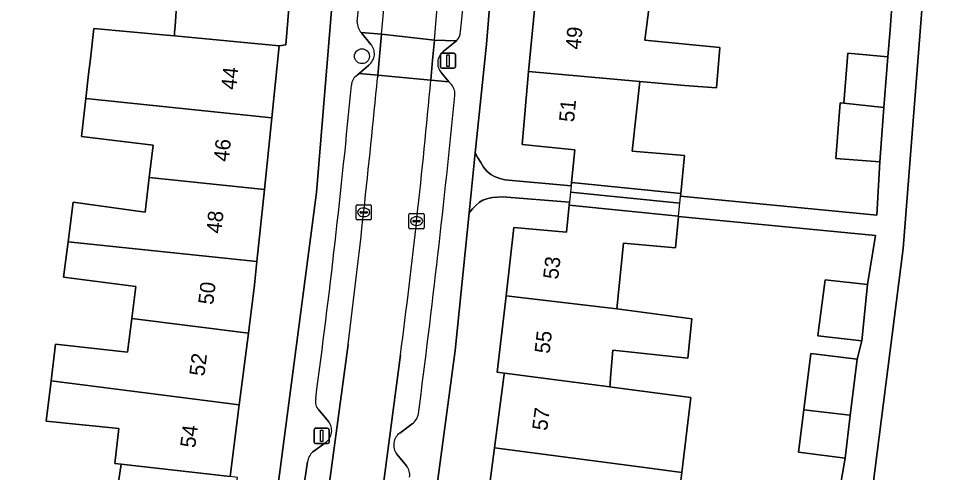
# Model space of a CAD drawing. Extents: x 163008 to 163854, y 382777 to 383982.
# Drawn here: x 163628.9 to 163689.2, y 383503.7 to 383533.6 of the extents above; entities that cross this region are included whole.
import ezdxf

# ---------------------------------------------------------------- set-up
doc = ezdxf.new("R2010")
doc.units = 0
for name, color, linetype in [('IMGEO_Boom', 7, 'Continuous'), ('IMGEO_Erf', 7, 'Continuous'), ('IMGEO_Kolk', 7, 'Continuous'), ('IMGEO_Lichtmast', 7, 'Continuous'), ('IMGEO_Pand', 7, 'Continuous'), ('IMGEO_Pand_nummerreeks', 7, 'Continuous'), ('IMGEO_Pand_overbouw', 7, 'Continuous'), ('IMGEO_Parkeervlak_open', 7, 'Continuous'), ('IMGEO_Rijbaan_lokaal_open', 7, 'Continuous'), ('IMGEO_Voetpad_open', 7, 'Continuous')]:
    doc.layers.add(name, color=color, linetype=linetype)

msp = doc.modelspace()

# ---------------------------------------------------------------- linework, layer by layer
at = {"layer": 'IMGEO_Boom'}
msp.add_circle((163651.504, 383531.101), 0.489, dxfattribs=at)
at = {"layer": 'IMGEO_Erf'}
for points in [[(163690.003, 383555.395), (163687.097, 383518.46), (163682.524, 383482.533), (163677.061, 383445.872), (163702.806, 383442.036)], [(163645.733, 383500.962), (163648.525, 383522.141), (163650.073, 383541.048), (163650.155, 383542.304), (163649.902, 383542.975), (163649.318, 383543.287), (163648.569, 383543.402), (163636.659, 383544.366), (163623.255, 383545.293)], [(163660.432, 383540.99), (163659.697, 383531.901), (163658.962, 383524.75), (163659.135, 383524.423), (163659.315, 383524.106), (163659.509, 383523.812), (163659.726, 383523.55), (163659.971, 383523.331), (163660.213, 383523.186), (163660.573, 383523.058), (163660.913, 383522.98), (163665.268, 383522.571), (163665.292, 383522.81), (163665.508, 383524.957), (163662.035, 383525.301), (163662.464, 383530.09), (163662.945, 383535.072)], [(163646.918, 383536.937), (163646.504, 383531.841), (163646.065, 383531.785), (163645.577, 383527.058), (163645.089, 383522.333), (163644.601, 383517.607), (163644.443, 383516.074), (163644.038, 383512.89), (163643.438, 383508.177), (163642.838, 383503.463)], [(163635.326, 383501.958), (163635.647, 383504.131), (163635.67, 383504.287), (163635.259, 383504.334), (163635.523, 383506.619), (163630.736, 383507.109), (163631.055, 383509.754), (163631.347, 383512.176), (163636.095, 383511.637), (163636.373, 383513.865), (163636.635, 383515.963), (163631.868, 383516.582), (163632.174, 383518.895), (163632.52, 383521.511), (163637.239, 383520.842), (163637.517, 383523.118), (163637.778, 383525.258), (163633.052, 383525.817), (163633.341, 383528.325), (163633.525, 383529.918), (163633.642, 383530.935), (163633.872, 383532.927), (163638.658, 383532.479), (163639.17, 383532.431), (163639.186, 383532.666), (163639.214, 383533.074), (163639.329, 383534.717)], [(163670.406, 383534.36), (163670.106, 383532.166), (163675.039, 383531.68), (163674.815, 383529.028), (163672.724, 383529.181), (163669.792, 383529.441), (163669.571, 383527.439), (163669.286, 383524.856), (163672.717, 383524.57), (163672.475, 383522.082), (163672.458, 383521.905), (163685.363, 383520.662), (163685.559, 383524.152), (163682.666, 383524.377), (163682.952, 383528.038), (163683.201, 383528.012), (163683.458, 383531.305), (163686.099, 383531.064), (163686.237, 383532.839), (163686.356, 383534.36)], [(163659.613, 383500.677), (163660.229, 383505.356), (163660.8, 383509.688), (163660.846, 383510.037), (163660.877, 383510.27), (163660.405, 383510.332), (163660.982, 383515.344), (163661.501, 383519.845), (163664.962, 383519.53), (163665.142, 383521.316), (163665.161, 383521.512), (163660.742, 383521.857), (163660.411, 383521.843), (163660.087, 383521.815), (163659.778, 383521.757), (163659.453, 383521.637), (163659.229, 383521.497), (163658.992, 383521.293), (163658.771, 383521.058), (163658.556, 383520.805), (163657.626, 383511.754), (163656.052, 383500)], [(163682.751, 383501.65), (163683.278, 383504.686), (163680.217, 383505.067), (163680.563, 383507.845), (163681.024, 383511.556), (163684.085, 383511.176), (163684.379, 383512.39), (163681.485, 383512.718), (163681.554, 383513.24), (163681.971, 383516.407), (163684.764, 383516.091), (163685.287, 383519.313), (163672.329, 383520.567), (163672.13, 383518.513), (163668.699, 383518.808), (163668.277, 383514.505), (163673.192, 383513.827), (163672.938, 383511.244), (163668.005, 383511.779), (163667.859, 383509.986), (163667.825, 383509.567), (163667.809, 383509.367), (163667.943, 383509.349), (163668.442, 383509.284), (163670.946, 383508.958), (163673.147, 383508.671), (163672.537, 383503.736), (163672.277, 383501.636)]]:
    msp.add_lwpolyline(points, dxfattribs=at)
at = {"layer": 'IMGEO_Kolk'}
for p, q in [((163651.121, 383520.411), (163651.121, 383521.263)), ((163651.196, 383521.337), (163652.048, 383521.337)), ((163651.38, 383520.831), (163651.38, 383520.843)), ((163651.423, 383520.88), (163651.821, 383520.88)), ((163651.609, 383521.117), (163651.634, 383521.117)), ((163651.864, 383520.843), (163651.864, 383520.831)), ((163652.122, 383521.263), (163652.122, 383520.411)), ((163652.048, 383520.337), (163651.196, 383520.337)), ((163651.818, 383520.794), (163651.42, 383520.794)), ((163651.632, 383520.557), (163651.607, 383520.557)), ((163654.597, 383519.836), (163654.597, 383520.688)), ((163654.672, 383520.762), (163655.524, 383520.762)), ((163654.856, 383520.256), (163654.856, 383520.268)), ((163654.899, 383520.305), (163655.297, 383520.305)), ((163655.085, 383520.542), (163655.11, 383520.542)), ((163655.34, 383520.268), (163655.34, 383520.256)), ((163655.598, 383520.688), (163655.598, 383519.836)), ((163655.524, 383519.762), (163654.672, 383519.762)), ((163655.294, 383520.219), (163654.896, 383520.219)), ((163655.108, 383519.982), (163655.083, 383519.982))]:
    msp.add_line(p, q, dxfattribs=at)
for points in [[(163651.121, 383520.411), (163651.121, 383521.263)], [(163651.196, 383521.337), (163652.048, 383521.337)], [(163652.122, 383521.263), (163652.122, 383520.411)], [(163652.048, 383520.337), (163651.196, 383520.337)], [(163654.597, 383519.836), (163654.597, 383520.688)], [(163654.672, 383520.762), (163655.524, 383520.762)], [(163655.598, 383520.688), (163655.598, 383519.836)], [(163655.524, 383519.762), (163654.672, 383519.762)]]:
    msp.add_lwpolyline(points, dxfattribs=at)
for centre, radius, start, end in [((163651.198, 383521.261), 0.0765, 91.55205, 178.44795), ((163651.198, 383521.261), 0.0765, 91.55205, 178.44795), ((163651.42, 383520.84), 0.0403, 85.87752, 175.75265), ((163651.825, 383520.842), 0.0386, 1.73085, 96.63898), ((163652.046, 383521.261), 0.0765, 1.55205, 88.44795), ((163652.046, 383521.261), 0.0765, 1.55205, 88.44795), ((163651.198, 383520.413), 0.0765, 181.55205, 268.44795), ((163651.198, 383520.413), 0.0765, 181.55205, 268.44795), ((163651.417, 383520.83), 0.0366, 178.93798, 274.71019), ((163651.821, 383520.837), 0.043, 264.86636, 352.45326), ((163652.046, 383520.413), 0.0765, 271.55205, 358.44795), ((163652.046, 383520.413), 0.0765, 271.55205, 358.44795), ((163654.674, 383520.686), 0.0765, 91.55205, 178.44795), ((163654.674, 383520.686), 0.0765, 91.55205, 178.44795), ((163654.896, 383520.265), 0.0403, 85.87752, 175.75265), ((163654.893, 383520.255), 0.0366, 178.93798, 274.71019), ((163655.297, 383520.262), 0.043, 264.86636, 352.45326), ((163655.301, 383520.267), 0.0386, 1.73085, 96.63898), ((163655.522, 383520.686), 0.0765, 1.55205, 88.44795), ((163655.522, 383520.686), 0.0765, 1.55205, 88.44795), ((163654.674, 383519.838), 0.0765, 181.55205, 268.44795), ((163654.674, 383519.838), 0.0765, 181.55205, 268.44795), ((163655.522, 383519.838), 0.0765, 271.55205, 358.44795), ((163655.522, 383519.838), 0.0765, 271.55205, 358.44795)]:
    msp.add_arc(centre, radius, start, end, dxfattribs=at)
for centre, major_axis, ratio, start_param, end_param in [((163651.608, 383520.837), (-0.387, 0.002), 0.722429, 4.712389, 7.853982), ((163651.633, 383520.837), (-0.39, 0.002), 0.717154, 1.570796, 4.712389), ((163655.084, 383520.262), (-0.387, 0.002), 0.722429, 4.712389, 7.853982), ((163655.109, 383520.262), (-0.39, 0.002), 0.717154, 1.570796, 4.712389)]:
    msp.add_ellipse(centre, major_axis=major_axis, ratio=ratio, start_param=start_param, end_param=end_param, dxfattribs=at)
at = {"layer": 'IMGEO_Lichtmast'}
for p, q in [((163656.661, 383530.41), (163656.661, 383531.21)), ((163656.661, 383531.21), (163656.661, 383530.41)), ((163656.761, 383531.31), (163657.551, 383531.31)), ((163657.551, 383531.31), (163656.761, 383531.31)), ((163657.651, 383531.21), (163657.651, 383530.41)), ((163657.651, 383530.41), (163657.651, 383531.21)), ((163657.551, 383530.31), (163656.761, 383530.31)), ((163656.761, 383530.31), (163657.551, 383530.31)), ((163648.357, 383505.74), (163648.357, 383506.54)), ((163648.357, 383506.54), (163648.357, 383505.74)), ((163648.457, 383506.64), (163649.247, 383506.64)), ((163649.247, 383506.64), (163648.457, 383506.64)), ((163649.347, 383506.54), (163649.347, 383505.74)), ((163649.347, 383505.74), (163649.347, 383506.54)), ((163649.247, 383505.64), (163648.457, 383505.64)), ((163648.457, 383505.64), (163649.247, 383505.64))]:
    msp.add_line(p, q, dxfattribs=at)
for points in [[(163657.081, 383531.185), (163657.231, 383531.185), (163657.231, 383530.435), (163657.081, 383530.435), (163657.081, 383531.185)], [(163648.777, 383506.515), (163648.927, 383506.515), (163648.927, 383505.765), (163648.777, 383505.765), (163648.777, 383506.515)]]:
    msp.add_lwpolyline(points, dxfattribs=at)
for centre, start, end in [((163656.761, 383531.21), 90, 180), ((163656.761, 383531.21), 90, 180), ((163657.551, 383531.21), 0, 90), ((163657.551, 383531.21), 360, 90), ((163656.761, 383530.41), 180, 270), ((163656.761, 383530.41), 180, 270), ((163657.551, 383530.41), 270, 0), ((163657.551, 383530.41), 270, 0), ((163648.457, 383506.54), 90, 180), ((163648.457, 383506.54), 90, 180), ((163649.247, 383506.54), 0, 90), ((163649.247, 383506.54), 360, 90), ((163648.457, 383505.74), 180, 270), ((163648.457, 383505.74), 180, 270), ((163649.247, 383505.74), 270, 0), ((163649.247, 383505.74), 270, 0)]:
    msp.add_arc(centre, 0.1, start, end, dxfattribs=at)
at = {"layer": 'IMGEO_Pand'}
for points in [[(163646.918, 383536.937), (163639.56, 383537.533), (163634.757, 383537.908), (163634.486, 383535.045), (163639.329, 383534.717), (163639.214, 383533.074), (163639.186, 383532.666), (163639.17, 383532.431), (163646.065, 383531.785), (163646.504, 383531.841)], [(163670.106, 383532.166), (163670.406, 383534.36), (163663.349, 383535.036), (163662.945, 383535.072), (163662.464, 383530.09), (163669.792, 383529.441), (163672.724, 383529.181), (163674.815, 383529.028), (163675.039, 383531.68)], [(163646.065, 383531.785), (163639.17, 383532.431), (163638.658, 383532.479), (163633.872, 383532.927), (163633.642, 383530.935), (163633.525, 383529.918), (163633.341, 383528.325), (163645.577, 383527.058)], [(163686.099, 383531.064), (163683.458, 383531.305), (163683.201, 383528.012), (163685.839, 383527.734)], [(163669.571, 383527.439), (163669.792, 383529.441), (163662.464, 383530.09), (163662.035, 383525.301), (163665.508, 383524.957), (163665.292, 383522.81), (163672.475, 383522.082), (163672.717, 383524.57), (163669.286, 383524.856)], [(163645.577, 383527.058), (163633.341, 383528.325), (163633.052, 383525.817), (163637.778, 383525.258), (163637.517, 383523.118), (163645.089, 383522.333)], [(163685.839, 383527.734), (163683.201, 383528.012), (163682.952, 383528.038), (163682.666, 383524.377), (163685.559, 383524.152)], [(163632.174, 383518.895), (163644.601, 383517.607), (163645.089, 383522.333), (163637.517, 383523.118), (163637.239, 383520.842), (163632.52, 383521.511)], [(163668.699, 383518.808), (163672.13, 383518.513), (163672.329, 383520.567), (163672.331, 383520.588), (163665.142, 383521.316), (163664.962, 383519.53), (163661.501, 383519.845), (163660.982, 383515.344), (163668.277, 383514.505)], [(163636.373, 383513.865), (163644.038, 383512.89), (163644.443, 383516.074), (163644.601, 383517.607), (163632.174, 383518.895), (163631.868, 383516.582), (163636.635, 383515.963)], [(163684.764, 383516.091), (163681.971, 383516.407), (163681.554, 383513.24), (163681.485, 383512.718), (163684.379, 383512.39)], [(163668.277, 383514.505), (163660.982, 383515.344), (163660.405, 383510.332), (163660.877, 383510.27), (163667.809, 383509.367), (163667.825, 383509.567), (163667.859, 383509.986), (163668.005, 383511.779), (163672.938, 383511.244), (163673.192, 383513.827)], [(163636.373, 383513.865), (163636.095, 383511.637), (163631.347, 383512.176), (163631.055, 383509.754), (163643.438, 383508.177), (163644.038, 383512.89)], [(163680.563, 383507.845), (163683.588, 383507.494), (163683.627, 383507.49), (163684.085, 383511.176), (163681.024, 383511.556)], [(163667.809, 383509.367), (163660.877, 383510.27), (163660.846, 383510.037), (163660.8, 383509.688), (163660.229, 383505.356), (163670.271, 383504.034), (163672.537, 383503.736), (163673.147, 383508.671), (163670.946, 383508.958), (163668.442, 383509.284), (163667.943, 383509.349)], [(163643.438, 383508.177), (163631.055, 383509.754), (163630.736, 383507.109), (163635.523, 383506.619), (163635.259, 383504.334), (163635.67, 383504.287), (163642.838, 383503.463)], [(163680.563, 383507.845), (163680.217, 383505.067), (163683.278, 383504.686), (163683.627, 383507.49), (163683.588, 383507.494)], [(163670.035, 383501.937), (163672.277, 383501.636), (163672.537, 383503.736), (163670.271, 383504.034), (163660.229, 383505.356), (163659.613, 383500.677), (163664.757, 383500), (163667.001, 383499.705), (163667.389, 383502.292)], [(163643.319, 383503.41), (163642.838, 383503.463), (163635.67, 383504.287), (163635.647, 383504.131), (163635.326, 383501.958), (163630.656, 383502.638), (163630.294, 383500.212), (163642.613, 383498.524), (163642.826, 383500)]]:
    msp.add_lwpolyline(points, close=True, dxfattribs=at)
at = {"layer": 'IMGEO_Pand_overbouw'}
for points in [[(163665.292, 383522.81), (163665.227, 383522.166), (163672.413, 383521.438), (163672.475, 383522.082)], [(163672.413, 383521.438), (163665.227, 383522.166), (163665.142, 383521.316), (163672.331, 383520.588)]]:
    msp.add_lwpolyline(points, close=True, dxfattribs=at)
at = {"layer": 'IMGEO_Parkeervlak_open'}
for points in [[(163651.961, 383530.521), (163651.32, 383529.963), (163652.549, 383529.851), (163652.797, 383532.541)], [(163651.454, 383532.657), (163652.797, 383532.541)], [(163652.797, 383532.541), (163651.454, 383532.657), (163652.094, 383531.879)], [(163656.268, 383532.145), (163656.153, 383530.84), (163656.035, 383529.535), (163657.227, 383529.427), (163656.718, 383530.031)], [(163656.268, 383532.145), (163657.728, 383532.113)], [(163656.847, 383531.4), (163657.728, 383532.113), (163656.268, 383532.145)], [(163652.533, 383529.678), (163652.541, 383529.764), (163652.549, 383529.851), (163651.32, 383529.963), (163651.199, 383529.858)], [(163657.391, 383529.232), (163657.227, 383529.427), (163656.035, 383529.535)], [(163647.915, 383504.443), (163647.265, 383500), (163644.87, 383483.628), (163645.098, 383482.852), (163646.395, 383482.657), (163648.058, 383493.823), (163648.963, 383500), (163650.598, 383512.143)], [(163654.044, 383511.479), (163652.86, 383502.509), (163652.485, 383500), (163649.817, 383482.144), (163651.217, 383482.003)], [(163648.671, 383507.858), (163649.311, 383507.088)], [(163654.003, 383506.331), (163654.811, 383506.936)], [(163649.119, 383505.707), (163648.275, 383505.095)], [(163654.438, 383504.166), (163653.801, 383504.949)]]:
    msp.add_lwpolyline(points, dxfattribs=at)
for centre, radius, start, end in [((163128.969, 383580.34), 529.497, 354.77774, 357.60665), ((163098.143, 383582.137), 556.867, 354.8903, 357.24209), ((163097.6, 383582.809), 555.796, 354.8964, 356.96131), ((163001.286, 383590.943), 659.287, 354.933252, 356.698562), ((163652.216, 383533.342), 1.024, 178.57693, 221.93261), ((163657.051, 383532.776), 0.947, 315.57131, 356.41573), ((163651.383, 383531.263), 0.941, 307.9317, 40.8811), ((163657.44, 383530.654), 0.954, 128.48226, 220.75164), ((163036.218, 383588.815), 619.145, 352.886549, 354.519145), ((163651.64, 383529.158), 0.827, 122.17655, 177.48241), ((163166.897, 383574.334), 491.186, 352.64799, 354.76707), ((163131.115, 383578.007), 521.985, 352.35614, 354.6342), ((163656.687, 383528.611), 0.938, 354.40843, 41.39598), ((162967.971, 383596.925), 693.034, 352.594207, 354.335454), ((163649.183, 383508.396), 0.743, 166.09002, 226.41197), ((163654.149, 383507.81), 1.096, 307.1643, 348.76253), ((163648.538, 383506.492), 0.976, 306.51803, 37.65182), ((163654.545, 383505.546), 0.954, 124.60822, 218.76027), ((163649.088, 383504.22), 1.194, 132.9273, 169.26238), ((163653.72, 383503.571), 0.932, 351.6924, 39.67941)]:
    msp.add_arc(centre, radius, start, end, dxfattribs=at)
at = {"layer": 'IMGEO_Rijbaan_lokaal_open'}
msp.add_lwpolyline([(163656.268, 383532.145), (163652.797, 383532.541), (163652.549, 383529.851), (163656.035, 383529.535), (163656.153, 383530.84)], close=True, dxfattribs=at)
for points in [[(163652.797, 383532.541), (163656.268, 383532.145)], [(163656.035, 383529.535), (163652.549, 383529.851), (163652.541, 383529.764), (163652.533, 383529.678)], [(163650.598, 383512.143), (163648.963, 383500), (163648.058, 383493.823), (163646.395, 383482.657), (163649.817, 383482.144), (163652.485, 383500), (163652.86, 383502.509), (163654.044, 383511.479)]]:
    msp.add_lwpolyline(points, dxfattribs=at)
for centre, radius, start, end in [((163128.969, 383580.34), 529.497, 354.77774, 357.60665), ((163098.143, 383582.137), 556.867, 354.8903, 357.24209), ((163036.218, 383588.815), 619.145, 352.886549, 354.519145), ((163166.897, 383574.334), 491.186, 352.64799, 354.76707)]:
    msp.add_arc(centre, radius, start, end, dxfattribs=at)
at = {"layer": 'IMGEO_Voetpad_open'}
for points in [[(163651.819, 383591.513), (163651.249, 383559.038), (163650.422, 383546.392), (163650.155, 383542.304), (163650.073, 383541.048), (163648.525, 383522.141), (163645.733, 383500.962), (163643.319, 383484.202), (163638.405, 383450.859), (163635.538, 383451.29), (163635.338, 383449.966), (163634.864, 383446.841), (163633.849, 383440.146), (163632.626, 383432.006), (163632.022, 383428.141), (163638.063, 383427.257), (163638.292, 383428.609)], [(163651.981, 383444.528), (163652.401, 383447.324), (163652.608, 383448.67), (163651.412, 383448.849), (163648.459, 383449.318), (163656.052, 383500), (163657.626, 383511.754), (163658.556, 383520.805), (163658.962, 383524.75), (163659.697, 383531.901), (163660.432, 383540.99), (163661.591, 383561.834)], [(163682.524, 383482.533), (163687.097, 383518.46), (163690.003, 383555.395)], [(163686.356, 383534.36), (163686.237, 383532.839), (163686.099, 383531.064), (163685.839, 383527.734), (163685.559, 383524.152), (163685.363, 383520.662), (163672.458, 383521.905), (163672.475, 383522.082), (163665.292, 383522.81), (163665.268, 383522.571), (163660.913, 383522.98), (163660.573, 383523.058), (163660.213, 383523.186), (163659.971, 383523.331), (163659.726, 383523.55), (163659.509, 383523.812), (163659.315, 383524.106), (163659.135, 383524.423), (163658.962, 383524.75), (163658.556, 383520.805), (163658.771, 383521.058), (163658.992, 383521.293), (163659.229, 383521.497), (163659.453, 383521.637), (163659.778, 383521.757), (163660.087, 383521.815), (163660.411, 383521.843), (163660.742, 383521.857), (163665.161, 383521.512), (163665.142, 383521.316), (163672.331, 383520.588), (163672.329, 383520.567), (163685.287, 383519.313), (163684.764, 383516.091), (163684.379, 383512.39), (163684.085, 383511.176), (163683.627, 383507.49), (163683.278, 383504.686), (163682.751, 383501.65)], [(163652.094, 383531.879), (163651.454, 383532.657)], [(163657.728, 383532.113), (163656.847, 383531.4)], [(163651.199, 383529.858), (163651.32, 383529.963), (163651.961, 383530.521)], [(163656.718, 383530.031), (163657.227, 383529.427), (163657.391, 383529.232)], [(163649.311, 383507.088), (163648.671, 383507.858)], [(163654.811, 383506.936), (163654.003, 383506.331)], [(163648.275, 383505.095), (163649.119, 383505.707)], [(163653.801, 383504.949), (163654.438, 383504.166)], [(163645.641, 383482.105), (163645.098, 383482.852), (163644.87, 383483.628), (163647.265, 383500), (163647.915, 383504.443)]]:
    msp.add_lwpolyline(points, dxfattribs=at)
for centre, radius, start, end in [((163097.6, 383582.809), 555.796, 354.8964, 356.96131), ((163001.286, 383590.943), 659.287, 354.933252, 356.698562), ((163652.216, 383533.342), 1.024, 178.57693, 221.93261), ((163657.051, 383532.776), 0.947, 315.57131, 356.41573), ((163651.383, 383531.263), 0.941, 307.9317, 40.8811), ((163657.44, 383530.654), 0.954, 128.48226, 220.75164), ((163651.64, 383529.158), 0.827, 122.17655, 177.48241), ((163131.115, 383578.007), 521.985, 352.35614, 354.6342), ((163656.687, 383528.611), 0.938, 354.40843, 41.39598), ((162967.971, 383596.925), 693.034, 352.594207, 354.335454), ((163649.183, 383508.396), 0.743, 166.09002, 226.41197), ((163654.149, 383507.81), 1.096, 307.1643, 348.76253), ((163648.538, 383506.492), 0.976, 306.51803, 37.65182), ((163654.545, 383505.546), 0.954, 124.60822, 218.76027), ((163649.088, 383504.22), 1.194, 132.9273, 169.26238), ((163653.72, 383503.571), 0.932, 351.6924, 39.67941)]:
    msp.add_arc(centre, radius, start, end, dxfattribs=at)

# ---------------------------------------------------------------- texts
at = {"layer": 'IMGEO_Pand_nummerreeks'}
for s, rotation, p in [('49', 84.87797, (163665.886, 383531.513)), ('44', 84.10447, (163643.229, 383528.859)), ('51', 84.87797, (163665.458, 383526.74)), ('46', 84.10338, (163642.741, 383524.132)), ('48', 84.10461, (163642.254, 383519.41)), ('53', 83.42265, (163664.405, 383516.398)), ('50', 83.19363, (163641.72, 383514.729)), ('55', 83.43411, (163663.843, 383511.517)), ('52', 82.74485, (163641.134, 383510.03)), ('57', 82.49446, (163663.682, 383506.449)), ('54', 82.74656, (163640.534, 383505.318))]:
    msp.add_text(s, height=1, rotation=rotation, dxfattribs=at).set_placement(p)

doc.saveas('drawing.dxf')
